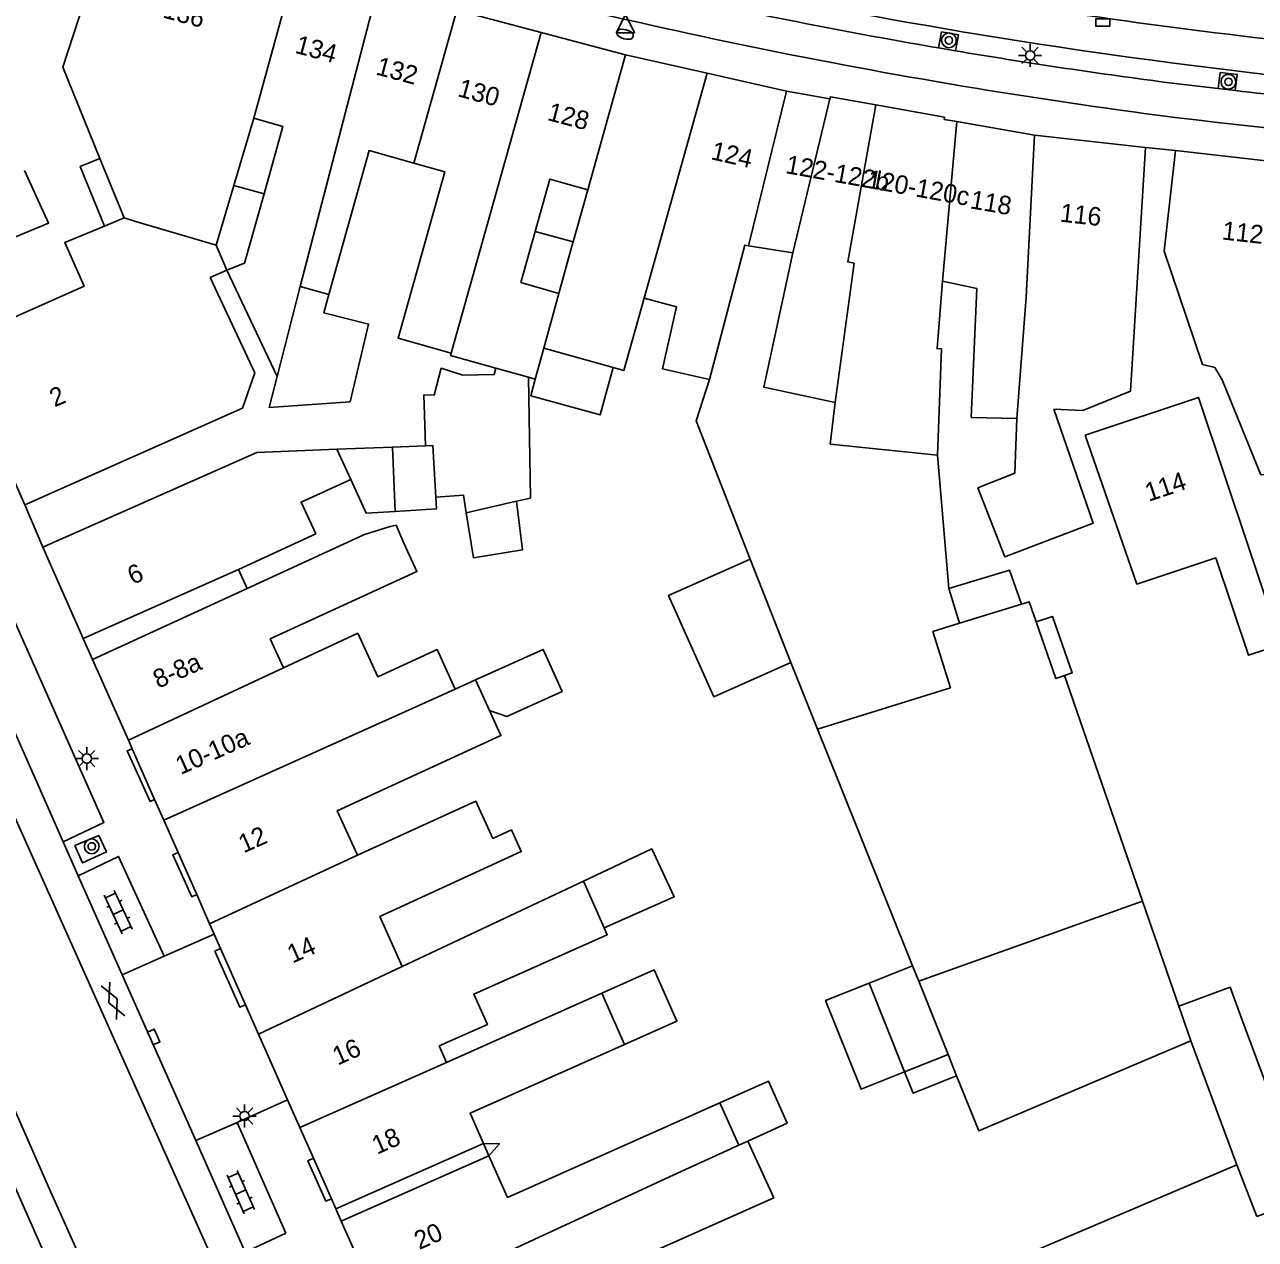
# Model space of a CAD drawing. Extents: x 132998 to 136004, y 396998 to 398512.
# Drawn here: x 134304.8 to 134371.4, y 397573.6 to 397639.3 of the extents above; entities that cross this region are included whole.
import ezdxf

# ---------------------------------------------------------------- set-up
doc = ezdxf.new("R2010")
doc.units = 0
for name, color, linetype in [('gg-afsc-erfafscheiding', 7, 'Continuous'), ('gg-afsc-hekwerk', 7, 'Continuous'), ('gg-anno-huisnummerreeks BGT', 7, 'Continuous'), ('gg-bbg-bijgebouw', 7, 'Continuous'), ('gg-bbg-gedigitaliseerde bebouwing', 7, 'Continuous'), ('gg-bbg-gedigitaliseerde bebouwing onder overbouw', 7, 'Continuous'), ('gg-bbg-gedigitaliseerde bijgebouw', 7, 'Continuous'), ('gg-bbg-gedigitaliseerde overbouw', 7, 'Continuous'), ('gg-bbg-hoofdgebouw', 7, 'Continuous'), ('gg-bbg-luifel en loopbrug', 7, 'Continuous'), ('gg-bbg-onder overbouw', 7, 'Continuous'), ('gg-bbg-pand overbouw', 7, 'Continuous'), ('gg-bbg-tussenscheiding', 7, 'Continuous'), ('gg-knt-verharding', 7, 'Continuous'), ('gg-knt-verharding nz', 7, 'Continuous'), ('gt-symb-boom', 7, 'Continuous'), ('gt-symb-brandkraan', 7, 'Continuous'), ('gt-symb-gesloten verharding', 7, 'Continuous'), ('gt-symb-klinker verharding', 7, 'Continuous'), ('gt-symb-kolk', 7, 'Continuous'), ('gt-symb-lichtmast', 7, 'Continuous'), ('gt-symb-waterafsluiter', 7, 'Continuous')]:
    doc.layers.add(name, color=color, linetype=linetype)

# ---------------------------------------------------------------- blocks, each defined once
blk = doc.blocks.new('gt0-BOOM')
at = {"layer": 'gt-symb-boom'}
for radius in [0.4, 0.2]:
    blk.add_circle((0, 0), radius, dxfattribs=at)
blk = doc.blocks.new('gt0-KL1')
at = {"layer": 'gt-symb-klinker verharding'}
for p, q in [((-1.15, 0.3), (1.15, 0.3)), ((-1, -0.3), (-1, 0.3)), ((-0.5, 0.3), (-0.5, 0.45)), ((0, -0.3), (0, 0.3)), ((0.5, 0.3), (0.5, 0.45)), ((1, -0.3), (1, 0.3)), ((-1.15, -0.3), (1.15, -0.3)), ((-0.5, -0.45), (-0.5, -0.3)), ((0.5, -0.45), (0.5, -0.3))]:
    blk.add_line(p, q, dxfattribs=at)
blk = doc.blocks.new('gt0-LMAST')
at = {"layer": 'gt-symb-lichtmast'}
for p, q in [((-0.182, 0.173), (-0.447, 0.438)), ((-0.005, 0.246), (-0.005, 0.621)), ((0.172, 0.173), (0.437, 0.438)), ((-0.255, -0.004), (-0.63, -0.004)), ((-0.182, -0.181), (-0.447, -0.446)), ((-0.005, -0.254), (-0.005, -0.629)), ((0.437, -0.446), (0.172, -0.181)), ((0.245, -0.004), (0.62, -0.004))]:
    blk.add_line(p, q, dxfattribs=at)
blk.add_circle((-0.005, -0.004), 0.25, dxfattribs=at)
blk = doc.blocks.new('gt0-BR')
at = {"layer": 'gt-symb-brandkraan'}
for centre, radius, start, end in [((-0.244, 0), 0.206, 107.56694, 252.43307), ((0.599, -2.664), 3, 106.89205, 107.56694), ((0, -0.691), 0.938, 73.10799, 106.89205), ((-0.599, -2.664), 3, 72.43309, 73.10799), ((0.244, 0), 0.206, 287.56695, 72.43309), ((0.599, 2.664), 3, 252.43307, 253.10797), ((0, 0.691), 0.938, 253.10797, 286.89206), ((-0.599, 2.664), 3, 286.89206, 287.56695)]:
    blk.add_arc(centre, radius, start, end, dxfattribs=at)
blk = doc.blocks.new('gt0-WAFSL')
at = {"layer": 'gt-symb-waterafsluiter'}
for p, q in [((-0.5, -0.333), (0, 0.667)), ((0, 0.667), (0.5, -0.333)), ((0.5, -0.333), (-0.5, -0.333))]:
    blk.add_line(p, q, dxfattribs=at)
blk = doc.blocks.new('gt0-KOLK')
at = {"layer": 'gt-symb-kolk'}
blk.add_lwpolyline([(0, 0), (0.375, 0), (0.375, 0.4), (-0.375, 0.4), (-0.375, 0), (0, 0)], dxfattribs=at)
blk = doc.blocks.new('gt0-GESVH1')
at = {"layer": 'gt-symb-gesloten verharding'}
for p, q in [((-0.992, -0.261), (0.008, 0.239)), ((0.008, -0.261), (-0.992, 0.239)), ((0.008, 0.239), (1.008, -0.261)), ((1.008, 0.239), (0.008, -0.261))]:
    blk.add_line(p, q, dxfattribs=at)

msp = doc.modelspace()

# ---------------------------------------------------------------- linework, layer by layer
at = {"layer": 'gg-afsc-erfafscheiding'}
for p, q in [((134354.205, 397616.023), (134354.82, 397608.793)), ((134347.702, 397601.197), (134346.26, 397604.789))]:
    msp.add_line(p, q, dxfattribs=at)
for points in [[(134344.065, 397610.392), (134341.142, 397617.879), (134341.863, 397620.118)], [(134329.618, 397578.776), (134330.483, 397578.758), (134329.917, 397578.107)]]:
    msp.add_lwpolyline(points, dxfattribs=at)
at = {"layer": 'gg-afsc-hekwerk'}
msp.add_line((134365.47, 397632.66), (134367.08, 397632.5), dxfattribs=at)
at = {"layer": 'gg-bbg-bijgebouw'}
for p, q in [((134337.315, 397637.684), (134341.739, 397636.683)), ((134324.704, 397616.455), (134326.486, 397616.526))]:
    msp.add_line(p, q, dxfattribs=at)
at = {"layer": 'gg-bbg-gedigitaliseerde bebouwing'}
for p, q in [((134317.186, 397634.248), (134316.113, 397630.611)), ((134308.856, 397632.071), (134310.163, 397628.852)), ((134316.113, 397630.611), (134315.159, 397627.381)), ((134334.472, 397627.55), (134335.266, 397630.38)), ((134310.163, 397628.852), (134309.104, 397628.415)), ((134315.159, 397627.381), (134315.73, 397626.024)), ((134315.73, 397626.024), (134318.448, 397620.277)), ((134354.475, 397625.427), (134356.339, 397625.031)), ((134332.427, 397620.127), (134332.051, 397620.233)), ((134348.39, 397616.607), (134348.664, 397618.858)), ((134354.205, 397616.023), (134348.39, 397616.607)), ((134322.432, 397614.707), (134321.684, 397616.335)), ((134320.543, 397611.766), (134316.355, 397609.821)), ((134328.091, 397603.354), (134329.182, 397603.855)), ((134329.182, 397603.855), (134329.94, 397602.204)), ((134325.225, 397588.346), (134335.029, 397592.966)), ((134335.029, 397592.966), (134336.158, 397590.432)), ((134327.623, 397583.152), (134336.031, 397586.898)), ((134336.031, 397586.898), (134337.264, 397584.129)), ((134327.224, 397584.047), (134327.623, 397583.152)), ((134342.408, 397580.966), (134343.454, 397578.678)), ((134343.454, 397578.678), (134343.934, 397578.897)), ((134345.334, 397575.835), (134343.934, 397578.897)), ((134370.412, 397577.608), (134359.129, 397572.813))]:
    msp.add_line(p, q, dxfattribs=at)
for points in [[(134317.186, 397634.248), (134318.767, 397633.804), (134317.741, 397630.154)], [(134360.501, 397618.495), (134362.074, 397618.44), (134364.653, 397619.486), (134365.47, 397632.66)], [(134308.856, 397632.071), (134307.794, 397631.64), (134309.104, 397628.415)], [(134321.244, 397624.712), (134323.431, 397632.493), (134325.857, 397631.811)], [(134367.08, 397632.5), (134366.466, 397627.053), (134368.545, 397620.923), (134369.206, 397620.758), (134369.611, 397620.087), (134371.711, 397614.957), (134374.585, 397615.273)], [(134300.411, 397626.222), (134306.074, 397628.577), (134304.77, 397631.415)], [(134325.857, 397631.811), (134327.523, 397631.343), (134324.997, 397622.35), (134327.873, 397621.542)], [(134335.266, 397630.38), (134333.217, 397630.956), (134332.423, 397628.126)], [(134315.73, 397626.024), (134316.69, 397626.413), (134317.741, 397630.154)], [(134333.705, 397624.771), (134331.645, 397625.35), (134332.423, 397628.126)], [(134333.705, 397624.771), (134334.408, 397627.322), (134334.472, 397627.55)], [(134341.863, 397620.118), (134343.769, 397627.374), (134343.977, 397627.342)], [(134346.36, 397626.97), (134344.798, 397619.687), (134348.664, 397618.858)], [(134315.73, 397626.024), (134314.831, 397625.627), (134317.25, 397620.472)], [(134354.475, 397625.427), (134354.182, 397621.784), (134354.425, 397621.767), (134354.205, 397616.023)], [(134356.339, 397625.031), (134356.026, 397618.06), (134358.491, 397617.992)], [(134338.318, 397624.505), (134340.076, 397624.043), (134339.318, 397620.694), (134341.863, 397620.118)], [(134330.298, 397620.725), (134327.838, 397621.416), (134327.873, 397621.542)], [(134317.25, 397620.472), (134316.583, 397618.559), (134304.79, 397613.32)], [(134358.491, 397617.992), (134358.382, 397615.037), (134356.377, 397614.252), (134357.849, 397610.516), (134362.626, 397612.341), (134360.501, 397618.495)], [(134305.77, 397611.04), (134317.359, 397616.163), (134321.684, 397616.335)], [(134320.543, 397611.766), (134319.757, 397613.477), (134322.432, 397614.707)], [(134316.823, 397608.803), (134323.183, 397611.724), (134324.578, 397612.15)], [(134324.578, 397612.15), (134324.89, 397612.221), (134325.315, 397611.26)], [(134325.315, 397611.26), (134326.022, 397609.723), (134318.077, 397606.074), (134318.798, 397604.505)], [(134318.798, 397604.505), (134322.817, 397606.379), (134323.9, 397604.022)], [(134328.091, 397603.354), (134327.107, 397605.495), (134323.9, 397604.022)], [(134329.94, 397602.204), (134330.567, 397600.839), (134321.704, 397596.769), (134322.809, 397594.362)], [(134322.809, 397594.362), (134329.2, 397597.297), (134330.127, 397595.278), (134331.132, 397595.74), (134331.67, 397594.567), (134324.002, 397591.045), (134325.225, 397588.346)], [(134336.158, 397590.432), (134336.321, 397590.067), (134329.101, 397586.85), (134329.833, 397585.209), (134327.224, 397584.047)], [(134337.264, 397584.129), (134328.895, 397580.4), (134329.618, 397578.776)], [(134329.917, 397578.107), (134330.923, 397575.849), (134342.408, 397580.966)], [(134345.334, 397575.835), (134333.259, 397570.457), (134334.301, 397568.116)]]:
    msp.add_lwpolyline(points, dxfattribs=at)
at = {"layer": 'gg-bbg-gedigitaliseerde bebouwing onder overbouw'}
for p, q in [((134346.028, 397635.712), (134343.977, 397627.342)), ((134348.373, 397635.292), (134346.36, 397626.97)), ((134307.958, 397606.101), (134316.355, 397609.821)), ((134316.823, 397608.803), (134308.462, 397604.963))]:
    msp.add_line(p, q, dxfattribs=at)
at = {"layer": 'gg-bbg-gedigitaliseerde bijgebouw'}
for p, q in [((134324.704, 397616.455), (134324.842, 397612.966)), ((134328.688, 397612.896), (134331.414, 397613.52)), ((134344.065, 397610.392), (134346.26, 397604.789)), ((134354.82, 397608.793), (134355.399, 397606.922)), ((134361.084, 397604.088), (134365.302, 397591.888)), ((134365.302, 397591.888), (134367.271, 397586.194)), ((134350.495, 397587.445), (134352.844, 397588.388)), ((134353.183, 397587.543), (134352.844, 397588.388)), ((134352.422, 397582.644), (134350.495, 397587.445)), ((134354.771, 397583.587), (134353.183, 397587.543)), ((134370.412, 397577.608), (134367.918, 397584.323)), ((134354.771, 397583.587), (134352.422, 397582.644)), ((134355.236, 397582.428), (134354.771, 397583.587))]:
    msp.add_line(p, q, dxfattribs=at)
for points in [[(134318.448, 397620.277), (134318.018, 397618.597), (134322.402, 397618.908), (134323.398, 397623.108), (134320.971, 397623.718), (134321.244, 397624.712)], [(134338.318, 397624.505), (134337.219, 397620.591), (134336.64, 397620.754)], [(134330.298, 397620.725), (134330.192, 397620.376), (134328.508, 397620.336), (134327.332, 397620.718), (134326.949, 397619.268), (134326.401, 397619.279), (134326.486, 397616.526)], [(134336.64, 397620.754), (134335.935, 397618.196), (134332.18, 397619.23), (134332.427, 397620.127)], [(134331.414, 397613.52), (134332.159, 397613.69), (134332.051, 397620.233)], [(134371.041, 397611.056), (134368.338, 397619.14), (134362.202, 397617.089)], [(134362.202, 397617.089), (134364.999, 397609.037), (134369.275, 397610.466)], [(134327.037, 397613.745), (134327.078, 397613.107), (134324.842, 397612.966)], [(134327.037, 397613.745), (134328.537, 397613.851), (134328.688, 397612.896)], [(134369.275, 397610.466), (134371.04, 397605.185), (134372.807, 397605.776), (134371.041, 397611.056)], [(134344.065, 397610.392), (134339.642, 397608.422), (134342.088, 397602.931), (134346.26, 397604.789)], [(134354.82, 397608.793), (134358.101, 397609.794), (134358.743, 397607.957)], [(134358.743, 397607.957), (134359.158, 397608.086), (134359.542, 397606.988)], [(134347.702, 397601.197), (134354.901, 397603.425), (134353.956, 397606.476), (134355.399, 397606.922)], [(134359.542, 397606.988), (134360.612, 397603.924), (134361.084, 397604.088)], [(134352.844, 397588.388), (134348.856, 397598.322), (134347.702, 397601.197)], [(134370.683, 397585.495), (134370.041, 397587.223), (134367.271, 397586.194)], [(134371.496, 397574.819), (134374.266, 397575.848), (134370.683, 397585.495)], [(134367.918, 397584.323), (134356.431, 397579.452), (134355.236, 397582.428)]]:
    msp.add_lwpolyline(points, dxfattribs=at)
at = {"layer": 'gg-bbg-gedigitaliseerde overbouw'}
for p, q in [((134316.355, 397609.821), (134316.823, 397608.803)), ((134329.618, 397578.776), (134329.917, 397578.107))]:
    msp.add_line(p, q, dxfattribs=at)
at = {"layer": 'gg-bbg-hoofdgebouw'}
for p, q in [((134328.182, 397640.099), (134332.736, 397638.883)), ((134332.736, 397638.883), (134337.315, 397637.684)), ((134341.739, 397636.683), (134346.028, 397635.712)), ((134354.559, 397634.183), (134355.242, 397634.063)), ((134355.242, 397634.063), (134359.446, 397633.336)), ((134359.446, 397633.336), (134365.47, 397632.66)), ((134367.08, 397632.5), (134374.538, 397631.659)), ((134304.79, 397613.32), (134300.939, 397622.03)), ((134305.77, 397611.04), (134307.958, 397606.101)), ((134308.462, 397604.963), (134310.399, 397600.589)), ((134310.399, 397600.589), (134310.602, 397600.13)), ((134310.602, 397600.13), (134311.817, 397597.387)), ((134311.817, 397597.387), (134312.315, 397596.262)), ((134312.315, 397596.262), (134313.088, 397594.516)), ((134313.088, 397594.516), (134314.097, 397592.238)), ((134314.097, 397592.238), (134314.795, 397590.662)), ((134314.795, 397590.662), (134315.047, 397590.093)), ((134315.047, 397590.093), (134315.393, 397589.312)), ((134315.393, 397589.312), (134316.738, 397586.277)), ((134316.738, 397586.277), (134317.445, 397584.68)), ((134317.445, 397584.68), (134319.019, 397581.126)), ((134319.019, 397581.126), (134319.68, 397579.634)), ((134319.68, 397579.634), (134320.416, 397577.972)), ((134320.416, 397577.972), (134321.388, 397575.778)), ((134321.388, 397575.778), (134321.627, 397575.239)), ((134321.924, 397574.569), (134324.069, 397569.724))]:
    msp.add_line(p, q, dxfattribs=at)
for points in [[(134350.862, 397634.968), (134348.401, 397635.409), (134348.373, 397635.292)], [(134354.559, 397634.183), (134354.58, 397634.301), (134350.862, 397634.968)]]:
    msp.add_lwpolyline(points, dxfattribs=at)
at = {"layer": 'gg-bbg-luifel en loopbrug'}
for p, q in [((134316.113, 397630.611), (134317.741, 397630.154)), ((134332.423, 397628.126), (134334.472, 397627.55)), ((134321.684, 397616.335), (134324.704, 397616.455))]:
    msp.add_line(p, q, dxfattribs=at)
for points in [[(134324.842, 397612.966), (134323.278, 397612.868), (134322.432, 397614.707)], [(134328.688, 397612.896), (134329.073, 397610.46), (134331.731, 397610.891), (134331.414, 397613.52)], [(134359.542, 397606.988), (134360.419, 397607.293), (134361.489, 397604.229), (134361.084, 397604.088)], [(134329.94, 397602.204), (134330.877, 397601.882), (134333.877, 397603.231), (134332.854, 397605.506), (134329.182, 397603.855)], [(134336.158, 397590.432), (134339.953, 397592.123), (134338.733, 397594.712), (134335.029, 397592.966)], [(134337.264, 397584.129), (134340.092, 397585.389), (134338.859, 397588.157), (134336.031, 397586.898)], [(134352.422, 397582.644), (134350.074, 397581.701), (134348.146, 397586.502), (134350.495, 397587.445)], [(134352.422, 397582.644), (134352.888, 397581.485), (134355.236, 397582.428)], [(134342.408, 397580.966), (134345.044, 397582.141), (134346.058, 397579.867), (134343.934, 397578.897)]]:
    msp.add_lwpolyline(points, dxfattribs=at)
at = {"layer": 'gg-bbg-onder overbouw'}
for p, q in [((134321.627, 397575.239), (134329.618, 397578.776)), ((134321.924, 397574.569), (134329.917, 397578.107))]:
    msp.add_line(p, q, dxfattribs=at)
at = {"layer": 'gg-bbg-pand overbouw'}
for p, q in [((134346.028, 397635.712), (134348.373, 397635.292)), ((134346.36, 397626.97), (134343.977, 397627.342)), ((134308.462, 397604.963), (134307.958, 397606.101)), ((134321.627, 397575.239), (134321.924, 397574.569))]:
    msp.add_line(p, q, dxfattribs=at)
at = {"layer": 'gg-bbg-tussenscheiding'}
for p, q in [((134317.186, 397634.248), (134319.43, 397642.436)), ((134319.694, 397625.138), (134323.885, 397641.246)), ((134328.182, 397640.099), (134325.857, 397631.811)), ((134332.736, 397638.883), (134327.873, 397621.542)), ((134335.266, 397630.38), (134337.315, 397637.684)), ((134341.739, 397636.683), (134338.318, 397624.505)), ((134355.242, 397634.063), (134354.475, 397625.427)), ((134348.664, 397618.858), (134349.695, 397626.412)), ((134319.694, 397625.138), (134318.448, 397620.277)), ((134321.244, 397624.712), (134319.694, 397625.138)), ((134332.889, 397621.807), (134333.705, 397624.771)), ((134332.427, 397620.127), (134332.889, 397621.807)), ((134336.64, 397620.754), (134332.889, 397621.807)), ((134332.051, 397620.233), (134330.298, 397620.725)), ((134355.399, 397606.922), (134358.743, 397607.957)), ((134318.798, 397604.505), (134310.399, 397600.589)), ((134312.315, 397596.262), (134328.091, 397603.354)), ((134322.809, 397594.362), (134314.795, 397590.662)), ((134353.183, 397587.543), (134365.302, 397591.888)), ((134317.445, 397584.68), (134325.225, 397588.346)), ((134367.271, 397586.194), (134367.918, 397584.323)), ((134327.623, 397583.152), (134319.68, 397579.634)), ((134371.496, 397574.819), (134370.412, 397577.608))]:
    msp.add_line(p, q, dxfattribs=at)
for points in [[(134309.49, 397645.09), (134306.849, 397637.016), (134308.856, 397632.071)], [(134350.862, 397634.968), (134349.339, 397626.476), (134349.695, 397626.412)], [(134359.446, 397633.336), (134359.004, 397624.567), (134358.491, 397617.992)], [(134310.163, 397628.852), (134310.731, 397628.685), (134315.159, 397627.381)], [(134309.104, 397628.415), (134306.95, 397627.526), (134308, 397625.152), (134300.939, 397622.03)], [(134327.037, 397613.745), (134326.873, 397616.542), (134326.486, 397616.526)], [(134324.069, 397569.724), (134339.929, 397577.066), (134343.454, 397578.678)]]:
    msp.add_lwpolyline(points, dxfattribs=at)
at = {"layer": 'gg-knt-verharding'}
for p, q in [((134355.184, 397637.894), (134354.26, 397638.051)), ((134366.437, 397636.207), (134369.387, 397635.849)), ((134369.387, 397635.849), (134370.318, 397635.742)), ((134305.77, 397611.04), (134304.79, 397613.32)), ((134306.87, 397595.092), (134299.14, 397612.525)), ((134307.688, 397593.249), (134306.87, 397595.092)), ((134310.066, 397587.887), (134307.688, 397593.249)), ((134310.066, 397587.887), (134312.336, 397588.907)), ((134314.041, 397578.921), (134310.066, 397587.887)), ((134314.041, 397578.921), (134316.287, 397579.911)), ((134316.287, 397579.911), (134318.928, 397573.922)), ((134302.841, 397579.607), (134328.673, 397521.373)), ((134316.713, 397572.896), (134314.041, 397578.921)), ((134316.713, 397572.896), (134318.928, 397573.922))]:
    msp.add_line(p, q, dxfattribs=at)
for points in [[(134354.26, 397638.051), (134354.419, 397638.919), (134355.331, 397638.762), (134355.184, 397637.894)], [(134370.318, 397635.742), (134370.415, 397636.619), (134369.501, 397636.72), (134369.387, 397635.849)], [(134306.87, 397595.092), (134309.06, 397596.129), (134301.348, 397613.515), (134299.14, 397612.525)], [(134311.817, 397597.387), (134311.57, 397597.278), (134310.328, 397600.009), (134310.602, 397600.13)], [(134307.499, 397594.884), (134308.791, 397595.441), (134309.204, 397594.543), (134307.912, 397593.957), (134307.499, 397594.884)], [(134312.336, 397588.907), (134309.866, 397594.302), (134307.688, 397593.249)], [(134314.097, 397592.238), (134313.828, 397592.121), (134312.809, 397594.393), (134313.088, 397594.516)], [(134315.393, 397589.312), (134315.082, 397589.175), (134316.427, 397586.139), (134316.738, 397586.277)], [(134321.388, 397575.778), (134321.078, 397575.64), (134320.105, 397577.834), (134320.416, 397577.972)]]:
    msp.add_lwpolyline(points, dxfattribs=at)
for centre, radius, start, end in [((134407.612, 397947.494), 315.824, 254.1185, 262.47063), ((134408.332, 397954.841), 320.292, 257.95546, 263.84721), ((134408.351, 397955.057), 318.595, 259.79921, 263.82919), ((134407.149, 397945.816), 312.277, 257.97674, 260.24906), ((134407.045, 397945.451), 311.899, 260.42877, 262.51916), ((134406.648, 397955.421), 321.737, 263.5164, 265.79094), ((134407.586, 397967.928), 336.09, 262.93147, 268.36762)]:
    msp.add_arc(centre, radius, start, end, dxfattribs=at)
at = {"layer": 'gg-knt-verharding nz'}
for p, q in [((134312.336, 397588.907), (134315.047, 397590.093)), ((134316.287, 397579.911), (134319.019, 397581.126))]:
    msp.add_line(p, q, dxfattribs=at)
for points in [[(134289.532, 397629.632), (134299.306, 397607.438), (134323.662, 397553.046), (134334.576, 397528.41), (134348.93, 397495.711), (134354.977, 397482.154)], [(134287.087, 397619.401), (134296.835, 397597.416), (134306.127, 397576.292), (134322.48, 397539.845), (134334.113, 397513.242), (134343.244, 397492.82), (134349.072, 397479.557)]]:
    msp.add_lwpolyline(points, dxfattribs=at)

# ---------------------------------------------------------------- block references
at = {"layer": 'gt-symb-boom'}
for p in [(134354.819, 397638.463), (134369.952, 397636.218), (134308.413, 397594.845)]:
    msp.add_blockref('gt0-BOOM', p, dxfattribs=at)
at = {"layer": 'gt-symb-brandkraan', "rotation": -15.370725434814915}
msp.add_blockref('gt0-BR', (134337.29, 397638.788), dxfattribs=at)
at = {"layer": 'gt-symb-gesloten verharding', "rotation": 114.13112520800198}
msp.add_blockref('gt0-GESVH1', (134309.562, 397586.475), dxfattribs=at)
at = {"layer": 'gt-symb-klinker verharding'}
for p, rotation in [((134309.85, 397591.286), -64.92082100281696), ((134316.479, 397576.132), -66.17710050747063)]:
    msp.add_blockref('gt0-KL1', p, dxfattribs=dict(at, rotation=rotation))
at = {"layer": 'gt-symb-kolk'}
msp.add_blockref('gt0-KOLK', (134363.147, 397639.221), dxfattribs=at)
at = {"layer": 'gt-symb-kolk', "rotation": -65.97349341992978}
msp.add_blockref('gt0-KOLK', (134311.588, 397584.453), dxfattribs=at)
at = {"layer": 'gt-symb-lichtmast'}
for p in [(134359.218, 397637.649), (134308.153, 397599.6), (134316.691, 397580.258)]:
    msp.add_blockref('gt0-LMAST', p, dxfattribs=at)
at = {"layer": 'gt-symb-waterafsluiter'}
msp.add_blockref('gt0-WAFSL', (134337.303, 397639.193), dxfattribs=at)

# ---------------------------------------------------------------- texts
at = {"layer": 'gg-anno-huisnummerreeks BGT'}
for s, rotation, p in [('136', 345, (134312.216, 397639.706)), ('134', 345, (134319.37, 397637.796)), ('132', 345, (134323.746, 397636.627)), ('130', 345, (134328.172, 397635.445)), ('128', 345.3, (134333.026, 397634.156)), ('124', 347.2, (134341.885, 397632.036)), ('122-122b', 349.8, (134345.931, 397631.282)), ('120-120c', 349.8, (134350.338, 397630.492)), ('118', 350.2, (134355.918, 397629.379)), ('116', 353.6, (134360.798, 397628.656)), ('112', 353.6, (134369.571, 397627.69)), ('2', 23.8, (134306.407, 397618.595)), ('114', 18.5, (134365.635, 397613.491)), ('6', 23.9, (134310.63, 397608.987)), ('8-8a', 23.9, (134312.013, 397603.373)), ('10-10a', 23.9, (134313.23, 397598.706)), ('12', 23.9, (134316.637, 397594.463)), ('14', 23.9, (134319.278, 397588.501)), ('16', 23.9, (134321.724, 397582.978)), ('18', 23.9, (134323.861, 397578.155)), ('20', 23.9, (134326.145, 397572.999))]:
    msp.add_text(s, height=1, rotation=rotation, dxfattribs=at).set_placement(p)

doc.saveas('drawing.dxf')
